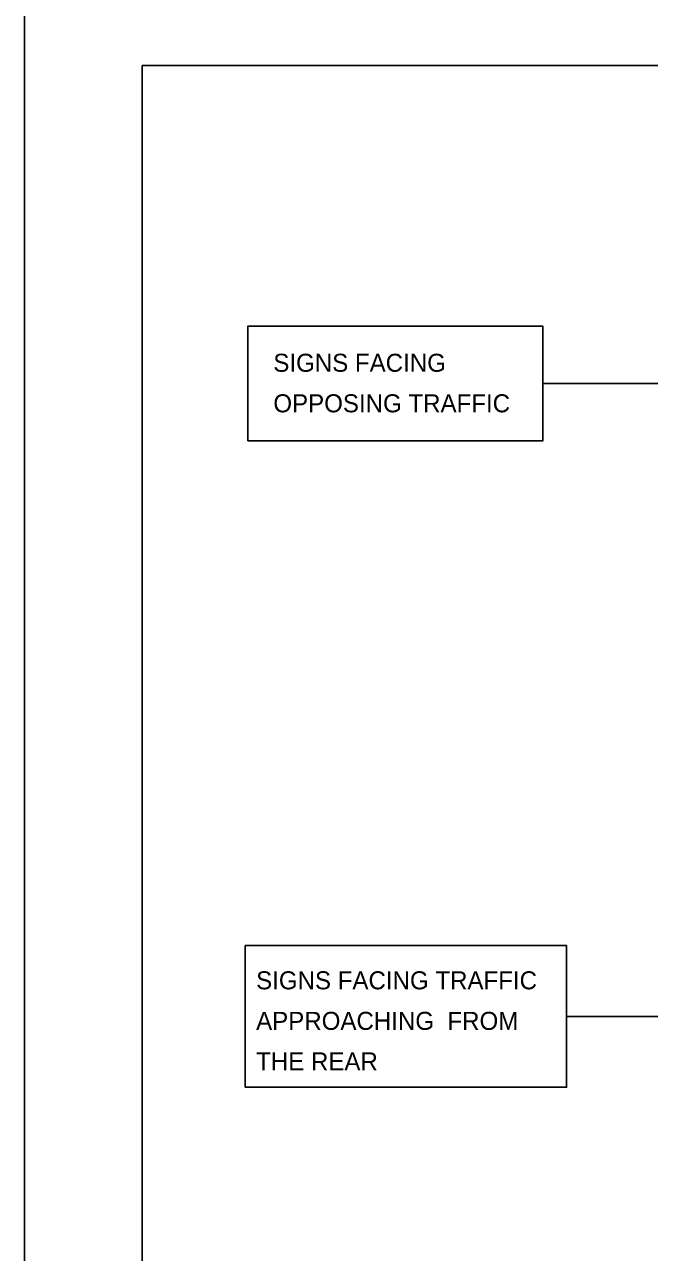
# Model space of a CAD drawing. Extents: x -1403959 to 81668, y -1400582 to 11018.
# Drawn here: x 28201 to 28757, y 4621 to 5712 of the extents above; entities that cross this region are included whole.
import ezdxf

# ---------------------------------------------------------------- set-up
doc = ezdxf.new("R2010")
doc.units = 0
for name, color, linetype in [('tdCiAdjCityStreetTxt', 7, 'Continuous'), ('tdCiIntRampCL', 7, 'Continuous'), ('tdCiPriRamp', 7, 'Continuous')]:
    doc.layers.add(name, color=color, linetype=linetype)

msp = doc.modelspace()

# ---------------------------------------------------------------- linework, layer by layer
at = {"layer": 'tdCiAdjCityStreetTxt'}
for p, q in [((28661.9, 5393.1), (28811.6, 5393.1)), ((28682.9, 4831.1), (28791.6, 4831.1))]:
    msp.add_line(p, q, dxfattribs=at)
for points in [[(28399.6, 5342.3), (28661.9, 5342.3), (28661.9, 5443.9), (28399.6, 5443.9)], [(28397.3, 4768.2), (28682.9, 4768.2), (28682.9, 4894), (28397.3, 4894)]]:
    msp.add_lwpolyline(points, close=True, dxfattribs=at)
at = {"layer": 'tdCiIntRampCL'}
msp.add_lwpolyline([(28201.2, 3561.1), (31545.2, 3561.1), (31545.2, 6145.1), (28201.2, 6145.1)], close=True, dxfattribs=at)
at = {"layer": 'tdCiPriRamp'}
msp.add_lwpolyline([(28305.7, 5675.6), (31440.7, 5675.6), (31440.7, 3665.6), (28305.7, 3665.6)], close=True, dxfattribs=at)

# ---------------------------------------------------------------- texts
at = {"layer": 'tdCiAdjCityStreetTxt'}
for s, p in [('SIGNS FACING', (28422.3, 5403.5)), ('OPPOSING TRAFFIC', (28422.3, 5367.5)), ('SIGNS FACING TRAFFIC', (28407, 4855.1)), ('APPROACHING  FROM ', (28407, 4819.1)), ('THE REAR', (28407, 4783.1))]:
    msp.add_text(s, height=16, dxfattribs=at).set_placement(p)

doc.saveas('drawing.dxf')
